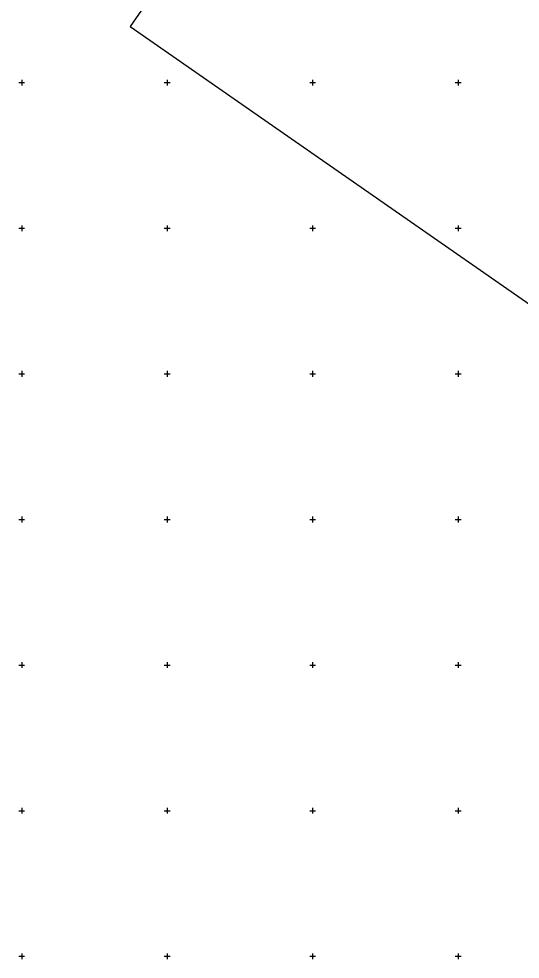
# Model space of a CAD drawing. Extents: x -669251 to -668549, y -1128351 to -1127698.
# Drawn here: x -669251 to -669078.7, y -1128351 to -1128028.1 of the extents above; entities that cross this region are included whole.
import ezdxf

# ---------------------------------------------------------------- set-up
doc = ezdxf.new("R2010")
doc.units = 0
doc.layers.add('Vrstva 60', color=7, linetype='Continuous')
doc.layers.add('Vrstva 61', color=7, linetype='Continuous')

msp = doc.modelspace()

# ---------------------------------------------------------------- linework, layer by layer
at = {"layer": 'Vrstva 60'}
msp.add_lwpolyline([(-668982.82, -1128190.46), (-668751.69, -1127857.89), (-668981.62, -1127698.1), (-669212.74, -1128030.67)], close=True, dxfattribs=at)
at = {"layer": 'Vrstva 61'}
for p, q in [((-669251, -1128050), (-669249, -1128050)), ((-669250, -1128049), (-669250, -1128051)), ((-669201, -1128050), (-669199, -1128050)), ((-669200, -1128049), (-669200, -1128051)), ((-669151, -1128050), (-669149, -1128050)), ((-669150, -1128049), (-669150, -1128051)), ((-669101, -1128050), (-669099, -1128050)), ((-669100, -1128049), (-669100, -1128051)), ((-669251, -1128100), (-669249, -1128100)), ((-669250, -1128099), (-669250, -1128101)), ((-669201, -1128100), (-669199, -1128100)), ((-669200, -1128099), (-669200, -1128101)), ((-669151, -1128100), (-669149, -1128100)), ((-669150, -1128099), (-669150, -1128101)), ((-669101, -1128100), (-669099, -1128100)), ((-669100, -1128099), (-669100, -1128101)), ((-669251, -1128150), (-669249, -1128150)), ((-669250, -1128149), (-669250, -1128151)), ((-669201, -1128150), (-669199, -1128150)), ((-669200, -1128149), (-669200, -1128151)), ((-669151, -1128150), (-669149, -1128150)), ((-669150, -1128149), (-669150, -1128151)), ((-669101, -1128150), (-669099, -1128150)), ((-669100, -1128149), (-669100, -1128151)), ((-669251, -1128200), (-669249, -1128200)), ((-669250, -1128199), (-669250, -1128201)), ((-669201, -1128200), (-669199, -1128200)), ((-669200, -1128199), (-669200, -1128201)), ((-669151, -1128200), (-669149, -1128200)), ((-669150, -1128199), (-669150, -1128201)), ((-669101, -1128200), (-669099, -1128200)), ((-669100, -1128199), (-669100, -1128201)), ((-669251, -1128250), (-669249, -1128250)), ((-669250, -1128249), (-669250, -1128251)), ((-669201, -1128250), (-669199, -1128250)), ((-669200, -1128249), (-669200, -1128251)), ((-669151, -1128250), (-669149, -1128250)), ((-669150, -1128249), (-669150, -1128251)), ((-669101, -1128250), (-669099, -1128250)), ((-669100, -1128249), (-669100, -1128251)), ((-669251, -1128300), (-669249, -1128300)), ((-669250, -1128299), (-669250, -1128301)), ((-669201, -1128300), (-669199, -1128300)), ((-669200, -1128299), (-669200, -1128301)), ((-669151, -1128300), (-669149, -1128300)), ((-669150, -1128299), (-669150, -1128301)), ((-669101, -1128300), (-669099, -1128300)), ((-669100, -1128299), (-669100, -1128301)), ((-669251, -1128350), (-669249, -1128350)), ((-669250, -1128349), (-669250, -1128351)), ((-669201, -1128350), (-669199, -1128350)), ((-669200, -1128349), (-669200, -1128351)), ((-669151, -1128350), (-669149, -1128350)), ((-669150, -1128349), (-669150, -1128351)), ((-669101, -1128350), (-669099, -1128350)), ((-669100, -1128349), (-669100, -1128351))]:
    msp.add_line(p, q, dxfattribs=at)

doc.saveas('drawing.dxf')
